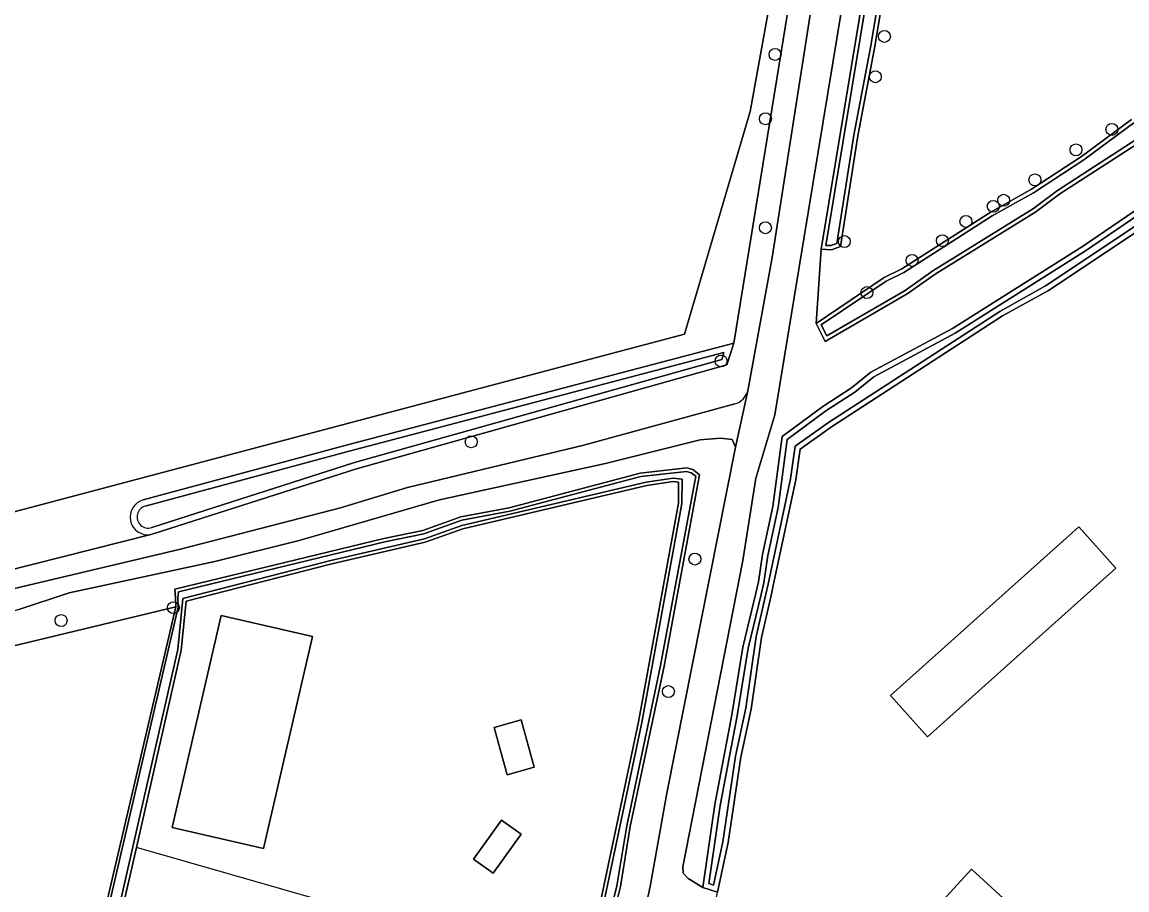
# Model space of a CAD drawing. Extents: x 162879 to 165540, y 384011 to 385181.
# Drawn here: x 164838.5 to 164929, y 384641.5 to 384712.5 of the extents above; entities that cross this region are included whole.
import ezdxf

# ---------------------------------------------------------------- set-up
doc = ezdxf.new("R2010")
doc.units = 0
for name, color, linetype in [('IMGEO_Boom', 7, 'Continuous'), ('IMGEO_Erf', 7, 'Continuous'), ('IMGEO_Grasland_agrarisch', 7, 'Continuous'), ('IMGEO_Groenvoorziening', 7, 'Continuous'), ('IMGEO_Hek', 7, 'Continuous'), ('IMGEO_Loofbos', 7, 'Continuous'), ('IMGEO_Oever', 7, 'Continuous'), ('IMGEO_Pand', 7, 'Continuous'), ('IMGEO_Rijbaan_lokaal_halfverhard', 7, 'Continuous'), ('IMGEO_Sloot', 7, 'Continuous'), ('IMGEO_Waterloop', 7, 'Continuous')]:
    doc.layers.add(name, color=color, linetype=linetype)

msp = doc.modelspace()

# ---------------------------------------------------------------- linework, layer by layer
at = {"layer": 'IMGEO_Boom'}
for centre in [(164909.154, 384711.339), (164900.199, 384709.862), (164908.41, 384708.037), (164899.409, 384704.597), (164927.778, 384703.726), (164924.841, 384702.052), (164921.472, 384699.597), (164918.917, 384697.923), (164918.065, 384697.43), (164915.826, 384696.192), (164899.407, 384695.673), (164905.872, 384694.541), (164913.903, 384694.619), (164911.417, 384692.999), (164907.724, 384690.365), (164895.782, 384684.764), (164875.318, 384678.148), (164893.639, 384668.546), (164850.935, 384664.568), (164841.742, 384663.516), (164891.464, 384657.698)]:
    msp.add_circle(centre, 0.489, dxfattribs=at)
at = {"layer": 'IMGEO_Erf'}
msp.add_lwpolyline([(164931.559, 384696.52), (164922.583, 384690.527), (164918.825, 384688.45), (164904.811, 384679.362), (164902.252, 384677.544), (164901.893, 384675.045), (164900.057, 384666.396), (164899.883, 384665.566), (164899.084, 384662.113), (164898.242, 384656.252), (164897.397, 384652.34), (164896.351, 384645.329), (164895.496, 384641.286)], dxfattribs=at)
for points in [[(164884.855, 384635.574), (164889.01, 384655.225), (164892.286, 384673.132), (164892.296, 384674.841), (164891.866, 384674.889), (164889.708, 384674.575), (164874.625, 384671.012), (164871.562, 384669.933), (164863.896, 384668.156), (164851.967, 384665.092), (164851.573, 384661.102), (164847.9, 384644.922), (164846.204, 384637.453), (164845.099, 384633.399), (164841.69, 384619.346), (164839.241, 384608.406), (164838.16, 384602.227), (164836.135, 384594.16), (164843.208, 384592.475), (164849.111, 384591.069), (164852.594, 384590.24), (164858.797, 384588.808), (164874.596, 384585.16), (164881.031, 384615.693)], [(164912.681, 384653.984), (164909.648, 384657.367), (164925.072, 384671.196), (164928.105, 384667.813)], [(164850.829, 384646.582), (164854.849, 384663.932), (164862.319, 384662.201), (164858.299, 384644.852)], [(164877.203, 384654.769), (164879.407, 384655.378), (164880.479, 384651.499), (164878.275, 384650.89)], [(164877.807, 384647.183), (164879.42, 384646.024), (164877.12, 384642.825), (164875.507, 384643.984)], [(164915.198, 384634.826), (164911.643, 384638.089), (164916.295, 384643.157), (164919.85, 384639.895)]]:
    msp.add_lwpolyline(points, close=True, dxfattribs=at)
at = {"layer": 'IMGEO_Grasland_agrarisch'}
for points in [[(164902.252, 384727.815), (164906.545, 384759.673), (164906.894, 384769.42), (164905.238, 384768.912), (164902.307, 384767.066), (164899.182, 384764.639), (164880.341, 384750), (164874.722, 384745.634), (164842.734, 384719.105), (164823.853, 384703.021), (164810.24, 384687.993), (164789.773, 384659.672), (164892.795, 384686.95), (164898.154, 384705.197)], [(164851.132, 384664.625), (164812.915, 384655.441), (164787.116, 384648.704), (164785.707, 384648.195), (164784.87, 384647.647), (164784.642, 384646.479), (164784.461, 384605.649), (164788.124, 384605.003), (164799.308, 384601.903), (164828.449, 384595.429), (164828.137, 384594.201), (164832.372, 384593.268), (164832.632, 384594.499), (164834.88, 384594), (164838.818, 384611.982)]]:
    msp.add_lwpolyline(points, close=True, dxfattribs=at)
at = {"layer": 'IMGEO_Groenvoorziening'}
for points in [[(164913.151, 384786.088), (164913.06, 384785.761), (164913.429, 384782.456), (164914.029, 384773.099), (164913.949, 384770.56), (164913.444, 384766.339), (164913.21, 384764.383), (164912.331, 384755.127), (164911.634, 384749.963), (164900.179, 384680.368), (164899.304, 384677.441), (164898.622, 384675.161), (164897.565, 384668.42), (164892.655, 384643.357), (164892.677, 384642.837), (164893.07, 384642.401), (164894.295, 384641.662)], [(164899.956, 384693.249), (164904.875, 384724.643), (164905.235, 384728.262), (164906.034, 384731.74), (164908.897, 384750), (164909.385, 384752.615), (164910.252, 384757.267), (164910.911, 384763.405), (164911.25, 384768.94), (164911.351, 384770.582), (164911.07, 384774.68)], [(164943.349, 384727.057), (164916.467, 384762.041), (164914.852, 384750), (164914.409, 384746.694), (164914.29, 384745.81), (164908.352, 384710.367), (164906.972, 384703.19), (164905.553, 384694.136), (164904.813, 384693.876), (164903.973, 384693.917), (164903.553, 384687.839), (164909.13, 384691.595), (164910.589, 384692.314), (164917.806, 384696.927), (164921.184, 384698.824), (164925.283, 384701.521), (164929.381, 384704.538)], [(164908.754, 384759.577), (164896.821, 384686.214), (164896.251, 384684.457), (164865.928, 384675.944), (164849.288, 384670.608), (164849.076, 384670.554), (164796.052, 384657.164), (164792.871, 384657.164), (164789.773, 384659.672), (164810.24, 384687.993), (164808.978, 384690.031), (164809.704, 384692.309), (164812.209, 384695.164), (164825.664, 384707.953), (164838.986, 384719.401)], [(164931.04, 384703.317), (164923.524, 384698.463), (164921.545, 384696.965), (164913.308, 384691.871), (164911.029, 384690.254), (164904.312, 384686.359), (164903.553, 384687.839), (164903.973, 384693.917), (164909.612, 384728.1)], [(164894.295, 384641.662), (164895.261, 384648.449), (164896.666, 384655.782), (164897.559, 384661.344), (164898.622, 384665.748), (164898.846, 384666.679), (164899.171, 384668.91), (164900.027, 384672.852), (164900.773, 384678.584), (164904.112, 384681.041), (164906.471, 384682.58), (164908.03, 384683.838), (164914.727, 384687.433), (164925.382, 384694.144), (164938.656, 384703.193), (164940.475, 384704.112), (164942.454, 384705.45), (164944.373, 384706.289), (164947.143, 384708.015), (164948.251, 384708.706), (164950.41, 384709.725)], [(164897.977, 384682.332), (164899.956, 384693.249)], [(164793.566, 384672.366), (164790.256, 384666.556), (164790.594, 384666.399), (164787.677, 384660.968), (164788.42, 384659.042), (164790.987, 384657.959), (164789.733, 384655.026), (164793.153, 384655.225), (164796.03, 384655.633), (164803.249, 384657.187), (164818.102, 384660.998), (164824.033, 384662.285), (164832.945, 384664.671), (164836.387, 384665.772), (164851.521, 384669.356), (164864.616, 384672.747), (164870.114, 384674.411), (164884.419, 384677.84), (164896.894, 384681.246)], [(164888.838, 384636.479), (164889.964, 384641.732), (164891.347, 384649.374), (164896.967, 384677.709), (164896.683, 384678.337), (164895.722, 384678.441), (164894.073, 384678.321), (164886.307, 384676.362), (164872.709, 384673.398), (164861.244, 384670.067), (164854.317, 384668.355), (164842.406, 384665.77), (164838.206, 384664.394), (164832.617, 384662.859), (164813.949, 384658.504), (164797.939, 384654.255), (164794.513, 384653.684), (164788.628, 384652.442), (164788.199, 384651.436), (164784.21, 384653.167), (164776.749, 384633.69), (164774.282, 384627.221)], [(164784.461, 384605.649), (164784.642, 384646.479), (164784.87, 384647.647), (164785.707, 384648.195), (164787.116, 384648.704), (164812.915, 384655.441), (164851.132, 384664.625), (164851.097, 384665.36), (164851.062, 384666.095), (164868.171, 384670.242), (164871.356, 384670.891), (164874.478, 384672.01), (164878.423, 384672.745), (164889.142, 384675.591), (164892.978, 384676.005), (164893.459, 384675.868), (164894.012, 384675.442), (164891.112, 384659.765), (164888.335, 384646.647), (164887.536, 384641.745), (164886.814, 384638.803)]]:
    msp.add_lwpolyline(points, dxfattribs=at)
msp.add_arc((164896.44, 384682.782), 1.602, 286.47284, 343.68565, dxfattribs=at)
at = {"layer": 'IMGEO_Hek'}
msp.add_lwpolyline([(164881.031, 384615.693), (164863.184, 384620.495), (164867.612, 384639.281), (164847.9, 384644.922)], dxfattribs=at)
at = {"layer": 'IMGEO_Loofbos'}
for points in [[(164906.545, 384759.673), (164902.252, 384727.815), (164898.154, 384705.197), (164892.795, 384686.95), (164789.773, 384659.672), (164792.871, 384657.164), (164796.052, 384657.164), (164849.076, 384670.554)], [(164848.465, 384673.396), (164865.18, 384677.905), (164896.821, 384686.214), (164908.754, 384759.577)]]:
    msp.add_lwpolyline(points, dxfattribs=at)
msp.add_arc((164848.846, 384671.991), 1.456, 105.17813, 279.08848, dxfattribs=at)
at = {"layer": 'IMGEO_Oever'}
for points in [[(164909.612, 384728.1), (164903.973, 384693.917), (164904.813, 384693.876), (164905.553, 384694.136), (164906.972, 384703.19), (164908.352, 384710.367), (164914.29, 384745.81)], [(164913.958, 384745.86), (164908.022, 384710.426), (164906.642, 384703.248), (164905.253, 384694.386), (164904.764, 384694.214), (164904.365, 384694.234), (164909.943, 384728.049)], [(164895.915, 384645.408), (164895.163, 384641.854), (164894.786, 384641.972), (164895.698, 384648.376), (164897.102, 384655.705), (164897.994, 384661.257), (164899.053, 384665.644), (164899.281, 384666.595), (164899.607, 384668.831), (164900.464, 384672.776), (164901.188, 384678.339), (164904.364, 384680.677), (164906.732, 384682.221), (164908.276, 384683.467), (164914.95, 384687.05), (164925.625, 384693.774), (164938.882, 384702.811), (164940.7, 384703.729), (164942.669, 384705.06), (164944.58, 384705.896), (164947.377, 384707.639), (164948.463, 384708.317), (164950.622, 384709.335), (164951.467, 384709.86)], [(164929.381, 384704.538), (164925.283, 384701.521), (164921.184, 384698.824), (164917.806, 384696.927), (164910.589, 384692.314), (164909.13, 384691.595), (164903.553, 384687.839), (164904.312, 384686.359), (164911.029, 384690.254), (164913.308, 384691.871), (164921.545, 384696.965), (164923.524, 384698.463), (164931.04, 384703.317)], [(164930.861, 384703.601), (164923.332, 384698.738), (164921.355, 384697.242), (164913.123, 384692.151), (164910.848, 384690.536), (164904.449, 384686.826), (164903.987, 384687.727), (164909.299, 384691.304), (164910.754, 384692.021), (164917.979, 384696.639), (164921.358, 384698.537), (164925.475, 384701.246), (164929.569, 384704.26)], [(164938.656, 384703.193), (164925.382, 384694.144), (164914.727, 384687.433), (164908.03, 384683.838), (164906.471, 384682.58), (164904.112, 384681.041), (164900.773, 384678.584), (164900.027, 384672.852), (164899.171, 384668.91), (164898.846, 384666.679), (164898.622, 384665.748), (164897.559, 384661.344), (164896.666, 384655.782), (164895.261, 384648.449), (164894.295, 384641.662), (164895.496, 384641.286), (164896.351, 384645.329), (164897.397, 384652.34), (164898.242, 384656.252), (164899.084, 384662.113), (164899.883, 384665.566), (164900.057, 384666.396), (164901.893, 384675.045), (164902.252, 384677.544), (164904.811, 384679.362), (164918.825, 384688.45), (164922.583, 384690.527), (164931.559, 384696.52)], [(164931.327, 384696.898), (164922.353, 384690.906), (164918.597, 384688.83), (164904.562, 384679.728), (164901.841, 384677.795), (164901.457, 384675.123), (164899.624, 384666.487), (164899.451, 384665.661), (164898.648, 384662.195), (164897.806, 384656.33), (164896.961, 384652.42), (164895.915, 384645.408)], [(164896.251, 384684.457), (164896.821, 384686.214), (164865.18, 384677.905), (164848.465, 384673.396)], [(164848.632, 384672.89), (164865.317, 384677.391), (164896.014, 384685.452), (164895.833, 384684.892)], [(164849.076, 384670.554), (164849.288, 384670.608), (164865.928, 384675.944), (164896.251, 384684.457)], [(164895.833, 384684.892), (164865.775, 384676.454), (164849.154, 384671.124)], [(164886.814, 384638.803), (164887.536, 384641.745), (164888.335, 384646.647), (164891.112, 384659.765), (164894.012, 384675.442), (164893.459, 384675.868), (164892.978, 384676.005), (164889.142, 384675.591), (164878.423, 384672.745), (164874.478, 384672.01), (164871.356, 384670.891), (164868.171, 384670.242), (164851.062, 384666.095), (164851.097, 384665.36), (164851.132, 384664.625), (164838.818, 384611.982)], [(164839.098, 384611.919), (164851.322, 384664.599), (164851.306, 384665.37), (164851.36, 384665.872), (164868.233, 384669.962), (164871.433, 384670.614), (164874.553, 384671.732), (164878.486, 384672.465), (164889.195, 384675.308), (164892.953, 384675.714), (164893.327, 384675.607), (164893.698, 384675.322), (164890.831, 384659.821), (164888.053, 384646.7), (164887.255, 384641.802), (164886.532, 384638.86)], [(164885.136, 384635.517), (164889.292, 384655.169), (164892.573, 384673.105), (164892.584, 384675.098), (164891.861, 384675.178), (164889.654, 384674.857), (164874.544, 384671.288), (164871.482, 384670.209), (164863.828, 384668.435), (164851.701, 384665.32), (164851.289, 384661.148), (164847.62, 384644.986), (164845.926, 384637.523)], [(164846.204, 384637.453), (164847.9, 384644.922), (164851.573, 384661.102), (164851.967, 384665.092), (164863.896, 384668.156), (164871.562, 384669.933), (164874.625, 384671.012), (164889.708, 384674.575)], [(164889.708, 384674.575), (164891.866, 384674.889), (164892.296, 384674.841), (164892.286, 384673.132), (164889.01, 384655.225), (164884.855, 384635.574), (164881.031, 384615.693), (164874.596, 384585.16)]]:
    msp.add_lwpolyline(points, dxfattribs=at)
for centre, radius, start, end in [((164848.846, 384671.991), 1.456, 105.17813, 279.08848), ((164848.878, 384672.003), 0.921, 105.50922, 287.42437)]:
    msp.add_arc(centre, radius, start, end, dxfattribs=at)
at = {"layer": 'IMGEO_Pand'}
for points in [[(164912.681, 384653.984), (164928.105, 384667.813), (164925.072, 384671.196), (164909.648, 384657.367)], [(164862.319, 384662.201), (164854.849, 384663.932), (164850.829, 384646.582), (164858.299, 384644.852)], [(164877.203, 384654.769), (164878.275, 384650.89), (164880.479, 384651.499), (164879.407, 384655.378)], [(164877.807, 384647.183), (164875.507, 384643.984), (164877.12, 384642.825), (164879.42, 384646.024)], [(164919.85, 384639.895), (164916.295, 384643.157), (164911.643, 384638.089), (164915.198, 384634.826)]]:
    msp.add_lwpolyline(points, close=True, dxfattribs=at)
at = {"layer": 'IMGEO_Rijbaan_lokaal_halfverhard'}
for points in [[(164895.003, 384638.823), (164895.496, 384641.286), (164894.295, 384641.662), (164893.07, 384642.401), (164892.677, 384642.837), (164892.655, 384643.357), (164897.565, 384668.42), (164898.622, 384675.161), (164899.304, 384677.441), (164900.179, 384680.368), (164911.634, 384749.963), (164912.331, 384755.127), (164913.21, 384764.383), (164913.444, 384766.339), (164913.949, 384770.56), (164914.029, 384773.099), (164913.429, 384782.456), (164913.06, 384785.761), (164912.198, 384782.65), (164910.136, 384779.234), (164908.191, 384777.212), (164909.651, 384777.18)], [(164911.07, 384774.68), (164911.351, 384770.582), (164911.25, 384768.94), (164910.911, 384763.405), (164910.252, 384757.267), (164909.385, 384752.615), (164908.897, 384750), (164906.034, 384731.74), (164905.235, 384728.262), (164904.875, 384724.643), (164899.956, 384693.249), (164897.977, 384682.332), (164896.967, 384677.709), (164891.347, 384649.374), (164889.964, 384641.732), (164888.838, 384636.479), (164886.035, 384621.266), (164879.643, 384587.786), (164879.05, 384584.158)], [(164838.206, 384664.394), (164842.406, 384665.77), (164854.317, 384668.355), (164861.244, 384670.067), (164872.709, 384673.398), (164886.307, 384676.362), (164894.073, 384678.321), (164895.722, 384678.441), (164896.683, 384678.337), (164896.967, 384677.709), (164897.977, 384682.332)], [(164896.894, 384681.246), (164884.419, 384677.84), (164870.114, 384674.411), (164864.616, 384672.747), (164851.521, 384669.356), (164836.387, 384665.772)]]:
    msp.add_lwpolyline(points, dxfattribs=at)
msp.add_arc((164896.44, 384682.782), 1.602, 286.47284, 343.68565, dxfattribs=at)
at = {"layer": 'IMGEO_Sloot'}
for points in [[(164895.833, 384684.892), (164896.014, 384685.452), (164865.317, 384677.391), (164848.632, 384672.89)], [(164849.154, 384671.124), (164865.775, 384676.454), (164895.833, 384684.892)]]:
    msp.add_lwpolyline(points, dxfattribs=at)
msp.add_arc((164848.878, 384672.003), 0.921, 105.50922, 287.42437, dxfattribs=at)
at = {"layer": 'IMGEO_Waterloop'}
for points in [[(164909.943, 384728.049), (164904.365, 384694.234), (164904.764, 384694.214), (164905.253, 384694.386), (164906.642, 384703.248), (164908.022, 384710.426), (164913.958, 384745.86)], [(164929.569, 384704.26), (164925.475, 384701.246), (164921.358, 384698.537), (164917.979, 384696.639), (164910.754, 384692.021), (164909.299, 384691.304), (164903.987, 384687.727), (164904.449, 384686.826), (164910.848, 384690.536), (164913.123, 384692.151), (164921.355, 384697.242), (164923.332, 384698.738), (164930.861, 384703.601)], [(164938.882, 384702.811), (164925.625, 384693.774), (164914.95, 384687.05), (164908.276, 384683.467), (164906.732, 384682.221), (164904.364, 384680.677), (164901.188, 384678.339), (164900.464, 384672.776), (164899.607, 384668.831), (164899.281, 384666.595), (164899.053, 384665.644), (164897.994, 384661.257), (164897.102, 384655.705), (164895.698, 384648.376), (164894.786, 384641.972), (164895.163, 384641.854), (164895.915, 384645.408), (164896.961, 384652.42), (164897.806, 384656.33), (164898.648, 384662.195), (164899.451, 384665.661), (164899.624, 384666.487), (164901.457, 384675.123), (164901.841, 384677.795), (164904.562, 384679.728), (164918.597, 384688.83), (164922.353, 384690.906), (164931.327, 384696.898)], [(164886.532, 384638.86), (164887.255, 384641.802), (164888.053, 384646.7), (164890.831, 384659.821), (164893.698, 384675.322), (164893.327, 384675.607), (164892.953, 384675.714), (164889.195, 384675.308), (164878.486, 384672.465), (164874.553, 384671.732), (164871.433, 384670.614), (164868.233, 384669.962), (164851.36, 384665.872), (164851.306, 384665.37), (164851.322, 384664.599), (164839.098, 384611.919)], [(164845.926, 384637.523), (164847.62, 384644.986), (164851.289, 384661.148), (164851.701, 384665.32), (164863.828, 384668.435), (164871.482, 384670.209), (164874.544, 384671.288), (164889.654, 384674.857), (164891.861, 384675.178), (164892.584, 384675.098), (164892.573, 384673.105), (164889.292, 384655.169), (164885.136, 384635.517)]]:
    msp.add_lwpolyline(points, dxfattribs=at)

doc.saveas('drawing.dxf')
